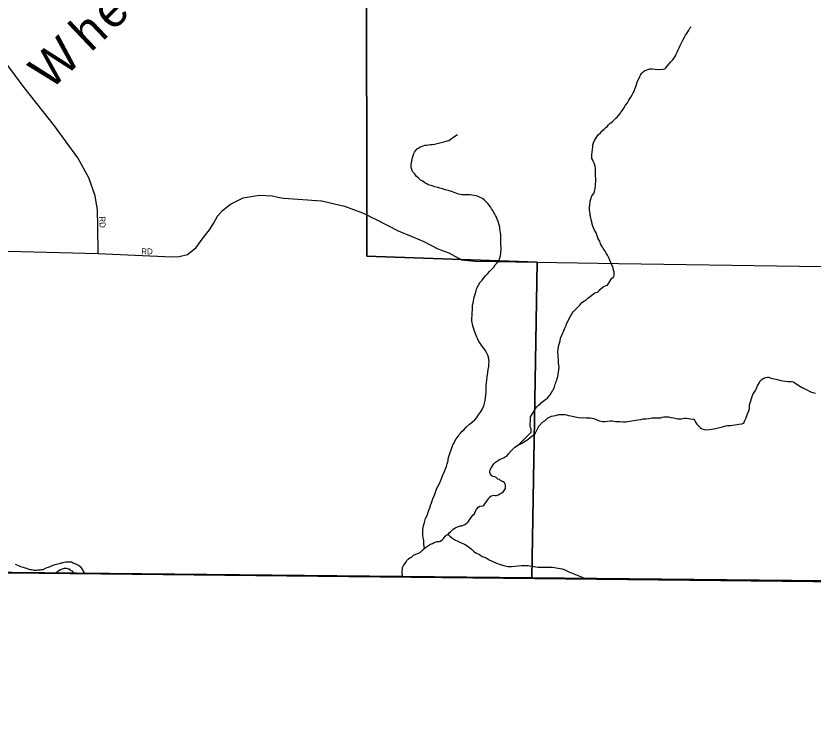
# Model space of a CAD drawing. Extents: x 2010165 to 2382125, y 1060529 to 1407316.
# Drawn here: x 2252478 to 2259135, y 1220588 to 1226490 of the extents above; entities that cross this region are included whole.
import ezdxf

# ---------------------------------------------------------------- set-up
doc = ezdxf.new("R2010")
doc.units = 0
for name, color, linetype in [('GM_X_Adjacent_County', 7, 'Continuous'), ('GM_X_City_Street', 7, 'Continuous'), ('GM_X_City_Street_Text', 7, 'Continuous'), ('GM_X_Corporation', 7, 'Continuous'), ('GM_X_County', 7, 'Continuous'), ('GM_X_Minor_River', 7, 'Continuous'), ('GM_X_Rail_Line_Text', 7, 'Continuous')]:
    doc.layers.add(name, color=color, linetype=linetype)

msp = doc.modelspace()

# ---------------------------------------------------------------- linework, layer by layer
at = {"layer": 'GM_X_Adjacent_County'}
msp.add_lwpolyline([(2246206.9, 1221908.5), (2259652.5, 1221764.6), (2265464.6, 1221710.9), (2271661.6, 1221657), (2271878.3, 1221655.1), (2272245.5, 1221652), (2272941.3, 1221646.2), (2272946, 1221095.4), (2272949.1, 1220734.4), (2272952.1, 1220381.2), (2272955.4, 1219996), (2272959.4, 1219526.6), (2272961.9, 1219224.8), (2272968.2, 1218487.3), (2272977.4, 1217406), (2272974.8, 1216501), (2272990.9, 1215563.4), (2273071.2, 1206556.1), (2273192.8, 1198453.5), (2273152, 1195400.2), (2273227.8, 1192712.3)], dxfattribs=at)
at = {"layer": 'GM_X_City_Street'}
for points in [[(2253166.1, 1224507.6), (2253162.4, 1224735.3), (2253158.6, 1224869.8), (2253139.9, 1224989.3), (2253087.7, 1225138.7), (2252994.3, 1225306.7), (2252800.1, 1225571.9), (2252546.2, 1225893.1), (2252189.7, 1226369.4)], [(2250123.6, 1224558.4), (2251440.7, 1224552.4), (2253166.1, 1224507.6), (2253783.4, 1224478.3), (2253841.4, 1224481.8), (2253911.6, 1224499.3), (2253982.1, 1224556.8), (2254040.9, 1224638.5), (2254095.5, 1224706.1), (2254128, 1224757.9), (2254162.5, 1224817.7), (2254203, 1224867.5), (2254271.4, 1224919), (2254375.9, 1224972.3), (2254508.2, 1224993.2), (2254618.1, 1224988.4), (2254665, 1224979), (2254679.3, 1224976.1)], [(2254679.3, 1224976.1), (2254712, 1224969.6), (2254833.9, 1224960.6), (2255027.8, 1224947.1), (2255032.8, 1224946), (2255044, 1224943.5)], [(2255044, 1224943.5), (2255223.5, 1224903.6), (2255373, 1224846.3), (2255429.7, 1224818.8), (2255440.5, 1224813.6)], [(2255440.5, 1224813.6), (2255486.5, 1224791.4), (2255669.7, 1224697.8), (2255779.3, 1224652.9), (2255884.9, 1224608), (2256000.4, 1224547.1), (2256094.1, 1224512.3), (2256199.6, 1224453.4), (2256309.5, 1224444.6), (2257511.5, 1224425.2), (2259779.4, 1224389.6), (2259965.5, 1224406.3)]]:
    msp.add_lwpolyline(points, dxfattribs=at)
at = {"layer": 'GM_X_Corporation'}
for points in [[(2262452.4, 1249263.3), (2262296.9, 1241055.2), (2264274.2, 1241055.2), (2270829, 1241054.9), (2272630.5, 1241054.8), (2272638.8, 1239397.7), (2272725.8, 1236334.6), (2272742.1, 1235619.2), (2272794.8, 1231386.3), (2272941.3, 1221646.2), (2267373.7, 1221709.6), (2265464.6, 1221710.9), (2256785.8, 1221800.9), (2256830.1, 1224436.2), (2255407.5, 1224485.8), (2255404.7, 1227157.2), (2254852.4, 1227182.3), (2254855.2, 1229128.3), (2251493, 1229190.7)], [(2246178.8, 1221904.4), (2256785.8, 1221800.9), (2265464.6, 1221710.9), (2265472.1, 1220710.9), (2265484, 1219111.1)]]:
    msp.add_lwpolyline(points, dxfattribs=at)
msp.add_lwpolyline([(2246136.3, 1232547.6), (2248776.1, 1232560.7), (2248727.7, 1231104.4), (2248753.7, 1230084.5), (2248752.3, 1230004.3), (2248766.5, 1229976.4), (2248809.2, 1229894.6), (2248925.1, 1229657.1), (2249026.7, 1229457.6), (2249110, 1229292), (2249201.4, 1229112.5), (2249389.7, 1228825.5), (2251484.4, 1228757.3), (2251493, 1229190.7), (2254855.2, 1229128.3), (2254852.4, 1227182.3), (2255404.7, 1227157.2), (2255407.5, 1224485.8), (2256830.1, 1224436.2), (2256785.8, 1221800.9), (2246201.6, 1221908.5), (2246176, 1224707.9), (2246105, 1230155), (2246136.3, 1231251.8)], close=True, dxfattribs=at)
at = {"layer": 'GM_X_County'}
msp.add_lwpolyline([(2272603.3, 1246465.6), (2272607.8, 1245574.1), (2272622.2, 1242714.8), (2272653.5, 1239711.7), (2272725.8, 1236334.6), (2272742.1, 1235619.2), (2272826.2, 1229297.2), (2272866, 1226650.3), (2272891.5, 1224957.7), (2272941.3, 1221646.2), (2272245.5, 1221652), (2271878.3, 1221655.1), (2271661.6, 1221657), (2265464.6, 1221710.9), (2259652.5, 1221764.6), (2246206.9, 1221908.5)], dxfattribs=at)
at = {"layer": 'GM_X_Minor_River'}
for points in [[(2257295, 1224735.5), (2257289, 1224751.6), (2257287, 1224771.6), (2257283, 1224789.7), (2257278.9, 1224805.7), (2257274.9, 1224823.8), (2257272.9, 1224839.8), (2257270.9, 1224853.9), (2257268.9, 1224869.9), (2257268.9, 1224896), (2257270.9, 1224910), (2257274.9, 1224944.1), (2257288.9, 1224988.3), (2257304.9, 1225008.4), (2257308.9, 1225024.4), (2257315, 1225048.5), (2257320.9, 1225112.7), (2257320.9, 1225134.8), (2257318.9, 1225150.8), (2257316.9, 1225168.9), (2257318.9, 1225186.9), (2257316.9, 1225203), (2257316.9, 1225219), (2257314.9, 1225237.1), (2257310.8, 1225255.1), (2257302.8, 1225273.2), (2257296.8, 1225287.2), (2257288.7, 1225301.3), (2257288.7, 1225315.3), (2257288.7, 1225331.4), (2257290.7, 1225353.4), (2257292.7, 1225375.5), (2257294.7, 1225397.6), (2257296.7, 1225413.6), (2257300.7, 1225431.7), (2257308.8, 1225449.8), (2257318.8, 1225465.8), (2257328.8, 1225479.9), (2257340.8, 1225497.9), (2257358.9, 1225516), (2257374.9, 1225532.1), (2257391, 1225546.1), (2257405, 1225558.1), (2257415.1, 1225568.2), (2257427.1, 1225580.2), (2257439.1, 1225592.3), (2257459.2, 1225610.3), (2257473.2, 1225624.4), (2257489.3, 1225636.4), (2257499.3, 1225646.5), (2257511.4, 1225660.5), (2257527.4, 1225678.6), (2257533.4, 1225690.6), (2257543.4, 1225704.7), (2257555.5, 1225720.7), (2257567.5, 1225744.8), (2257585.6, 1225764.9), (2257597.6, 1225786.9), (2257613.6, 1225813), (2257625.7, 1225831.1), (2257633.7, 1225847.2), (2257641.7, 1225863.2), (2257659.7, 1225919.4), (2257665.8, 1225937.5), (2257671.8, 1225951.5), (2257681.8, 1225969.6), (2257687.8, 1225983.6), (2257693.8, 1225995.7), (2257703.8, 1226011.7), (2257715.9, 1226023.8), (2257729.9, 1226033.8), (2257740, 1226037.8), (2257756, 1226043.8), (2257772.1, 1226047.9), (2257792.1, 1226047.9), (2257816.2, 1226045.9), (2257854.3, 1226043.9), (2257880.4, 1226045.9), (2257896.5, 1226047.9), (2257904.5, 1226057.9), (2257916.6, 1226072), (2257932.6, 1226090.1), (2257946.6, 1226106.1), (2257960.7, 1226120.2), (2257972.7, 1226136.2), (2257980.7, 1226148.3), (2257986.7, 1226158.3), (2257992.8, 1226172.3), (2258000.8, 1226188.4), (2258008.8, 1226206.5), (2258016.8, 1226224.5), (2258024.8, 1226242.6), (2258032.9, 1226260.6), (2258042.9, 1226276.7), (2258050.9, 1226292.8), (2258060.9, 1226312.8), (2258071, 1226330.9), (2258081, 1226344.9), (2258089, 1226357), (2258097, 1226371), (2258105, 1226387.1)], [(2258105, 1226387.1), (2258113.1, 1226397.1), (2258115.1, 1226399.1)], [(2256372.1, 1224285.7), (2256386.1, 1224303.7), (2256402.1, 1224323.8), (2256418.2, 1224339.9), (2256434.3, 1224357.9), (2256452.3, 1224378), (2256468.3, 1224394.1), (2256480.4, 1224414.1), (2256496.4, 1224428.2), (2256504.5, 1224438.2), (2256514.5, 1224454.3), (2256520.5, 1224472.3), (2256524.5, 1224490.4), (2256526.5, 1224506.4), (2256528.5, 1224522.5), (2256530.5, 1224536.5), (2256530.5, 1224556.6), (2256528.5, 1224576.6), (2256528.5, 1224602.7), (2256528.5, 1224626.8), (2256526.4, 1224648.9), (2256526.4, 1224666.9), (2256524.4, 1224681), (2256522.4, 1224697), (2256520.4, 1224711.1), (2256518.4, 1224727.1), (2256504.3, 1224775.3), (2256498.3, 1224795.3), (2256490.2, 1224811.4), (2256482.2, 1224825.4), (2256476.2, 1224835.4), (2256468.1, 1224849.5), (2256460.1, 1224865.5), (2256450.1, 1224881.6), (2256440, 1224897.6), (2256430, 1224911.7), (2256419.9, 1224923.7), (2256407.9, 1224935.7), (2256391.8, 1224951.8), (2256373.8, 1224965.8), (2256361.7, 1224971.8), (2256343.7, 1224979.8), (2256325.6, 1224987.9), (2256303.5, 1224991.9), (2256285.4, 1224993.9), (2256271.4, 1224995.9), (2256259.4, 1224995.9), (2256245.3, 1224995.9), (2256225.2, 1224995.8), (2256201.2, 1224997.8), (2256175.1, 1225003.8), (2256145, 1225013.9), (2256116.9, 1225023.9), (2256088.8, 1225033.9), (2256062.7, 1225039.9), (2256040.6, 1225047.9), (2256018.5, 1225051.9), (2256000.4, 1225057.9), (2255976.4, 1225063.9), (2255962.3, 1225070), (2255946.2, 1225074), (2255932.2, 1225078), (2255922.2, 1225082), (2255910.1, 1225088), (2255894.1, 1225098), (2255876, 1225110.1), (2255857.9, 1225120.1), (2255839.9, 1225136.1), (2255821.8, 1225154.2), (2255805.7, 1225176.2), (2255789.7, 1225192.3), (2255783.6, 1225208.3), (2255779.6, 1225228.4), (2255779.6, 1225250.4), (2255789.6, 1225308.6), (2255795.6, 1225324.7), (2255801.6, 1225340.8), (2255807.6, 1225352.8), (2255815.7, 1225364.8), (2255829.7, 1225380.9), (2255839.7, 1225386.9), (2255853.8, 1225396.9), (2255863.8, 1225401), (2255879.9, 1225407), (2255891.9, 1225411), (2255908, 1225413), (2255924, 1225415), (2255940.1, 1225417.1), (2255954.1, 1225417.1), (2255974.2, 1225421.1), (2255996.3, 1225425.1), (2256028.4, 1225435.1), (2256062.5, 1225443.2), (2256080.5, 1225447.2), (2256092.6, 1225451.2), (2256104.6, 1225459.3), (2256116.7, 1225467.3), (2256132.7, 1225479.3), (2256150.8, 1225491.4), (2256164.8, 1225499.4), (2256166.8, 1225499.4)], [(2256675.7, 1222909.5), (2256780, 1223015.8), (2256780, 1223043.9), (2256774, 1223060), (2256772, 1223086.1), (2256776, 1223114.1), (2256776, 1223130.2), (2256776, 1223144.2), (2256788, 1223166.3), (2256798, 1223180.4), (2256808, 1223202.4), (2256818.1, 1223214.5), (2256828.1, 1223226.5), (2256844.2, 1223244.6), (2256858.2, 1223252.6), (2256866.2, 1223262.7), (2256878.3, 1223272.7), (2256894.3, 1223284.7), (2256908.3, 1223294.8), (2256918.4, 1223300.8), (2256932.4, 1223318.9), (2256940.4, 1223328.9), (2256952.5, 1223349), (2256960.5, 1223363), (2256968.5, 1223373.1), (2256976.5, 1223395.1), (2256978.5, 1223405.2), (2256982.6, 1223417.2), (2256986.6, 1223429.2), (2256990.6, 1223439.3), (2256994.6, 1223449.3), (2256998.6, 1223465.4), (2257002.6, 1223479.4), (2257012.6, 1223537.6), (2257014.6, 1223555.6), (2257012.6, 1223575.7), (2257010.6, 1223595.8), (2257008.6, 1223609.8), (2257008.5, 1223621.8), (2257006.5, 1223639.9), (2257006.5, 1223660), (2257004.5, 1223682), (2257006.5, 1223714.1), (2257012.5, 1223742.2), (2257016.5, 1223760.3), (2257022.5, 1223778.3), (2257026.5, 1223800.4), (2257036.6, 1223824.5), (2257044.6, 1223844.6), (2257052.6, 1223862.6), (2257058.6, 1223878.7), (2257066.6, 1223894.7), (2257072.6, 1223906.8), (2257076.6, 1223920.8), (2257086.7, 1223940.9), (2257096.7, 1223959), (2257106.7, 1223979), (2257118.8, 1223997.1), (2257132.8, 1224019.2), (2257150.8, 1224039.2), (2257166.9, 1224057.3), (2257187, 1224077.4), (2257205, 1224097.4), (2257225.1, 1224111.5), (2257243.1, 1224123.5), (2257255.2, 1224135.6), (2257273.2, 1224149.6), (2257291.3, 1224163.7), (2257311.3, 1224177.8), (2257331.4, 1224185.8), (2257343.4, 1224189.8), (2257349.5, 1224201.8), (2257383.6, 1224227.9), (2257407.6, 1224240), (2257417.7, 1224242), (2257455.8, 1224300.2), (2257471.8, 1224312.2), (2257473.8, 1224332.3), (2257473.8, 1224352.4), (2257469.8, 1224368.4), (2257465.8, 1224382.5), (2257461.7, 1224398.5), (2257455.7, 1224410.5), (2257449.7, 1224426.6), (2257441.7, 1224444.6), (2257431.6, 1224466.7), (2257417.5, 1224492.8), (2257407.5, 1224510.8), (2257399.5, 1224526.9), (2257389.4, 1224536.9), (2257383.4, 1224548.9), (2257377.4, 1224559), (2257369.4, 1224573), (2257361.3, 1224589.1), (2257353.3, 1224609.1), (2257341.2, 1224631.2), (2257331.2, 1224655.3), (2257323.1, 1224681.3), (2257309.1, 1224703.4), (2257301.1, 1224721.5), (2257295, 1224735.5)], [(2255888.9, 1222044.9), (2255885.4, 1222082.5), (2255883.4, 1222110.6), (2255879.3, 1222136.7), (2255877.3, 1222152.7), (2255877.3, 1222168.8), (2255877.3, 1222186.8), (2255877.3, 1222204.9), (2255881.3, 1222233), (2255889.3, 1222261.1), (2255899.3, 1222295.2), (2255911.4, 1222321.3), (2255917.4, 1222341.3), (2255925.4, 1222365.4), (2255933.4, 1222385.5), (2255941.4, 1222403.6), (2255949.4, 1222425.6), (2255959.5, 1222459.7), (2255975.5, 1222499.9), (2255993.5, 1222548), (2256015.6, 1222588.1), (2256029.6, 1222620.3), (2256041.7, 1222650.4), (2256053.7, 1222682.5), (2256065.7, 1222710.6), (2256073.7, 1222728.6), (2256079.8, 1222752.7), (2256083.8, 1222766.8), (2256091.8, 1222804.9), (2256095.8, 1222820.9), (2256103.8, 1222847), (2256111.8, 1222869.1), (2256117.8, 1222885.1), (2256123.8, 1222899.2), (2256127.8, 1222909.2), (2256133.9, 1222921.3), (2256143.9, 1222941.3), (2256153.9, 1222959.4), (2256168, 1222977.4), (2256180, 1222997.5), (2256192, 1223007.6), (2256206.1, 1223023.6), (2256220.1, 1223039.7), (2256242.2, 1223059.7), (2256266.2, 1223081.8), (2256290.3, 1223101.9), (2256310.4, 1223120), (2256326.4, 1223138), (2256342.5, 1223160.1), (2256356.5, 1223182.2), (2256374.6, 1223210.3), (2256384.6, 1223236.4), (2256394.6, 1223268.5), (2256400.6, 1223298.6), (2256402.6, 1223324.6), (2256404.6, 1223348.7), (2256404.6, 1223376.8), (2256404.6, 1223402.9), (2256408.6, 1223427), (2256410.6, 1223451.1), (2256414.6, 1223477.1), (2256418.6, 1223513.2), (2256422.6, 1223539.3), (2256426.6, 1223563.4), (2256428.6, 1223585.5), (2256430.6, 1223603.5), (2256428.6, 1223621.6), (2256424.5, 1223641.7), (2256418.5, 1223659.7), (2256408.5, 1223679.8), (2256396.4, 1223699.8), (2256382.4, 1223719.9), (2256370.3, 1223735.9), (2256354.2, 1223758), (2256344.2, 1223774), (2256336.2, 1223792.1), (2256328.1, 1223810.1), (2256306, 1223866.3), (2256300, 1223886.4), (2256294, 1223904.4), (2256289.9, 1223918.5), (2256287.9, 1223928.5), (2256285.9, 1223948.6), (2256285.9, 1223966.6), (2256287.9, 1223990.7), (2256287.9, 1224014.8), (2256289.9, 1224034.8), (2256289.9, 1224046.9), (2256289.9, 1224060.9), (2256291.9, 1224075), (2256295.9, 1224093), (2256299.9, 1224113.1), (2256305.9, 1224143.2), (2256313.9, 1224169.3), (2256321.9, 1224195.4), (2256327.9, 1224219.4), (2256340, 1224243.5), (2256356, 1224267.6), (2256372.1, 1224285.7)], [(2258604.1, 1223245.4), (2258632.2, 1223329.7), (2258644.2, 1223347.7), (2258654.3, 1223363.8), (2258660.3, 1223373.8), (2258664.3, 1223387.9), (2258672.3, 1223403.9), (2258678.3, 1223416), (2258686.4, 1223430), (2258696.4, 1223446.1), (2258710.4, 1223458.1), (2258724.5, 1223468.1), (2258740.5, 1223472.2), (2258754.6, 1223474.2), (2258764.6, 1223474.2), (2258776.6, 1223470.2), (2258794.7, 1223464.2), (2258822.8, 1223458.2), (2258864.9, 1223446.1), (2258923.1, 1223440.1), (2258953.3, 1223438.2), (2258971.3, 1223436.2), (2258985.4, 1223426.1), (2259007.4, 1223412.1), (2259039.6, 1223392.1), (2259081.7, 1223370), (2259121.9, 1223350), (2259156, 1223342)], [(2256675.7, 1222909.5), (2256693.8, 1222917.5), (2256705.8, 1222923.5), (2256719.9, 1222935.6), (2256752, 1222955.6), (2256776, 1222973.7), (2256798.1, 1222989.8), (2256814.2, 1223005.8), (2256826.2, 1223025.9), (2256846.2, 1223066), (2256878.3, 1223102.2), (2256896.4, 1223110.2), (2256918.5, 1223132.3), (2256950.6, 1223148.3), (2256984.7, 1223156.4), (2257010.8, 1223162.4), (2257028.8, 1223164.4), (2257048.9, 1223164.4), (2257064.9, 1223162.4), (2257077, 1223160.4), (2257093, 1223156.4), (2257113.1, 1223152.4), (2257149.2, 1223144.4), (2257175.3, 1223138.4), (2257199.4, 1223136.4), (2257221.5, 1223138.4), (2257241.6, 1223136.4), (2257259.6, 1223134.4), (2257277.7, 1223134.4), (2257291.7, 1223132.4), (2257303.8, 1223130.4), (2257315.8, 1223124.4), (2257331.9, 1223118.4), (2257347.9, 1223110.4), (2257366, 1223108.4), (2257378, 1223106.4), (2257396.1, 1223106.4), (2257418.2, 1223108.4), (2257440.2, 1223110.4), (2257458.3, 1223110.4), (2257472.4, 1223108.4), (2257484.4, 1223106.4), (2257496.4, 1223106.4), (2257508.5, 1223104.4), (2257522.5, 1223104.5), (2257546.6, 1223102.5), (2257572.7, 1223102.5), (2257604.8, 1223108.5), (2257638.9, 1223114.5), (2257673, 1223118.6), (2257697.1, 1223122.6), (2257717.2, 1223126.6), (2257737.3, 1223128.6), (2257763.3, 1223130.6), (2257789.4, 1223134.7), (2257813.5, 1223134.7), (2257835.6, 1223134.7), (2257863.7, 1223136.7), (2257875.7, 1223140.7), (2257889.8, 1223144.8), (2257927.9, 1223142.8), (2257946, 1223138.8), (2257970, 1223134.8), (2257992.1, 1223130.8), (2258006.2, 1223128.8), (2258018.2, 1223128.8), (2258036.3, 1223128.8), (2258058.3, 1223132.8), (2258078.4, 1223132.8), (2258096.5, 1223130.8), (2258112.5, 1223126.8), (2258130.6, 1223124.8), (2258142.6, 1223124.8), (2258152.7, 1223098.7), (2258164.7, 1223082.7), (2258174.8, 1223072.7), (2258182.8, 1223062.6), (2258192.8, 1223054.6), (2258202.9, 1223046.6), (2258216.9, 1223040.6), (2258239, 1223036.6), (2258267.1, 1223038.6), (2258309.2, 1223044.6), (2258343.4, 1223052.7), (2258379.5, 1223060.7), (2258405.6, 1223068.8), (2258421.6, 1223070.8), (2258433.6, 1223072.8), (2258445.7, 1223072.8), (2258461.7, 1223074.8), (2258485.8, 1223076.8), (2258515.9, 1223082.8), (2258540, 1223086.9), (2258558.1, 1223090.9), (2258562.1, 1223106.9), (2258576.1, 1223137), (2258588.1, 1223169.1), (2258598.2, 1223193.2), (2258604.2, 1223213.3), (2258604.2, 1223229.3), (2258604.1, 1223245.4)], [(2255706.9, 1221815.6), (2255706.9, 1221825.6), (2255704.9, 1221839.7), (2255704.9, 1221855.7), (2255706.9, 1221867.8), (2255706.9, 1221887.8), (2255714.9, 1221901.9), (2255724.9, 1221917.9), (2255736.9, 1221934), (2255743, 1221946), (2255753, 1221956.1), (2255771, 1221970.1), (2255781.1, 1221974.1), (2255799.1, 1221988.2), (2255817.2, 1221998.2), (2255839.3, 1222006.2), (2255853.3, 1222012.3), (2255865.3, 1222022.3), (2255879.4, 1222036.4), (2255899.4, 1222054.4), (2255923.5, 1222070.5), (2255941.6, 1222080.5), (2255957.6, 1222086.6), (2255971.7, 1222094.6), (2255995.8, 1222102.6), (2256013.8, 1222104.6), (2256023.9, 1222106.6), (2256041.9, 1222120.7), (2256051.9, 1222132.7), (2256064, 1222146.8), (2256078, 1222158.8), (2256088, 1222162.8), (2256096.1, 1222176.9), (2256108.1, 1222184.9), (2256120.1, 1222197), (2256130.2, 1222207), (2256152.2, 1222221.1), (2256174.3, 1222229.1), (2256190.4, 1222233.1), (2256200.4, 1222235.1), (2256210.4, 1222237.1), (2256226.5, 1222245.2), (2256238.5, 1222253.2), (2256248.6, 1222259.2), (2256256.6, 1222269.3), (2256266.6, 1222283.3), (2256272.6, 1222293.3), (2256286.7, 1222311.4), (2256296.7, 1222325.4), (2256306.7, 1222335.5), (2256312.7, 1222351.5), (2256324.8, 1222371.6), (2256338.8, 1222389.7), (2256352.8, 1222397.7), (2256376.9, 1222401.7), (2256387, 1222403.7), (2256395, 1222417.8), (2256403, 1222427.8), (2256415, 1222447.9), (2256425.1, 1222459.9), (2256431.1, 1222470), (2256447.1, 1222484), (2256457.2, 1222488), (2256469.2, 1222490.1), (2256481.2, 1222488.1), (2256491.3, 1222488.1), (2256505.3, 1222492.1), (2256519.4, 1222500.1), (2256537.4, 1222510.1), (2256549.5, 1222522.2), (2256567.5, 1222546.3), (2256567.5, 1222558.3), (2256565.5, 1222576.4), (2256557.5, 1222592.4), (2256547.4, 1222600.4), (2256535.4, 1222606.4), (2256525.3, 1222612.5), (2256515.3, 1222620.5), (2256503.3, 1222624.5), (2256489.2, 1222636.5), (2256477.2, 1222642.5), (2256463.1, 1222646.5), (2256453.1, 1222650.5), (2256441, 1222666.6), (2256435, 1222680.6), (2256437, 1222690.7), (2256439, 1222702.7), (2256449, 1222720.8), (2256457.1, 1222734.8), (2256469.1, 1222750.9), (2256483.1, 1222764.9), (2256501.2, 1222777), (2256517.2, 1222787), (2256535.3, 1222795), (2256551.3, 1222803.1), (2256563.4, 1222809.1), (2256577.4, 1222817.1), (2256591.5, 1222835.2), (2256613.5, 1222861.3), (2256643.6, 1222891.4), (2256675.7, 1222909.5)], [(2256088, 1222162.8), (2256102.1, 1222146.8), (2256126.2, 1222128.8), (2256144.3, 1222116.7), (2256168.4, 1222106.7), (2256196.4, 1222092.7), (2256224.5, 1222080.7), (2256246.6, 1222066.6), (2256266.7, 1222052.6), (2256282.8, 1222038.6), (2256302.8, 1222020.5), (2256324.9, 1222006.5), (2256349, 1221994.4), (2256371.1, 1221978.4), (2256405.2, 1221966.4), (2256431.3, 1221950.3), (2256461.4, 1221936.3), (2256491.5, 1221922.3), (2256521.6, 1221912.3), (2256553.8, 1221902.2), (2256585.9, 1221896.2), (2256618, 1221896.2), (2256646.1, 1221898.3), (2256674.2, 1221900.3), (2256700.3, 1221902.3), (2256732.4, 1221904.3), (2256754.4, 1221902.3), (2256820.7, 1221892.3), (2256840.8, 1221890.3), (2256862.8, 1221888.3), (2256878.9, 1221888.3), (2256892.9, 1221888.3), (2256905, 1221890.4), (2256919, 1221890.4), (2256935.1, 1221890.4), (2256959.2, 1221888.4), (2256975.2, 1221886.4), (2256989.3, 1221884.4), (2257005.3, 1221880.4), (2257023.4, 1221878.4), (2257039.4, 1221874.4), (2257055.5, 1221870.4), (2257073.6, 1221860.3), (2257083.6, 1221856.3), (2257095.6, 1221850.3), (2257220.9, 1221799)], [(2252471.7, 1221914.5), (2252485.7, 1221908.5), (2252499.8, 1221902.5), (2252515.8, 1221894.5), (2252537.9, 1221888.5), (2252554, 1221884.5), (2252566, 1221880.4), (2252586.1, 1221872.4), (2252598.1, 1221868.4), (2252608.2, 1221868.4), (2252618.2, 1221866.4), (2252628.2, 1221864.4), (2252638.3, 1221864.4), (2252650.3, 1221864.4), (2252662.4, 1221866.4), (2252672.4, 1221866.4), (2252682.4, 1221866.4), (2252692.5, 1221868.5), (2252706.5, 1221870.5), (2252730.6, 1221884.5), (2252750.7, 1221890.6), (2252768.7, 1221898.6), (2252788.8, 1221906.6), (2252806.8, 1221912.6), (2252828.9, 1221916.7), (2252843, 1221920.7), (2252857, 1221924.7), (2252867, 1221926.7), (2252881.1, 1221930.7), (2252895.1, 1221932.8), (2252909.2, 1221934.8), (2252927.2, 1221934.8), (2252943.3, 1221932.8), (2252957.3, 1221926.8), (2252999.5, 1221906.7), (2253013.6, 1221894.7), (2253027.6, 1221874.6), (2253048.7, 1221841.4)], [(2252814.8, 1221843.8), (2252837, 1221860.5), (2252851, 1221870.5), (2252867.1, 1221876.6), (2252885.1, 1221880.6), (2252899.2, 1221880.6), (2252913.2, 1221876.6), (2252923.3, 1221874.6), (2252931.3, 1221864.6), (2252945.3, 1221858.5), (2252958.1, 1221842.3)]]:
    msp.add_lwpolyline(points, dxfattribs=at)

# ---------------------------------------------------------------- texts
at = {"layer": 'GM_X_City_Street_Text'}
for rotation, p in [(273.01099, (2253173.1, 1224816.5)), (0.00001, (2253524.5, 1224499.8))]:
    msp.add_text('RD', height=50, rotation=rotation, dxfattribs=at).set_placement(p)
at = {"layer": 'GM_X_Rail_Line_Text'}
for s, rotation, p in [('e', 44.64554, (2253286.6, 1226355.4)), ('h', 43.57442, (2253103.6, 1226181.2)), ('W', 43.17896, (2252764.5, 1225862.9))]:
    msp.add_text(s, height=299, rotation=rotation, dxfattribs=at).set_placement(p)

doc.saveas('drawing.dxf')
